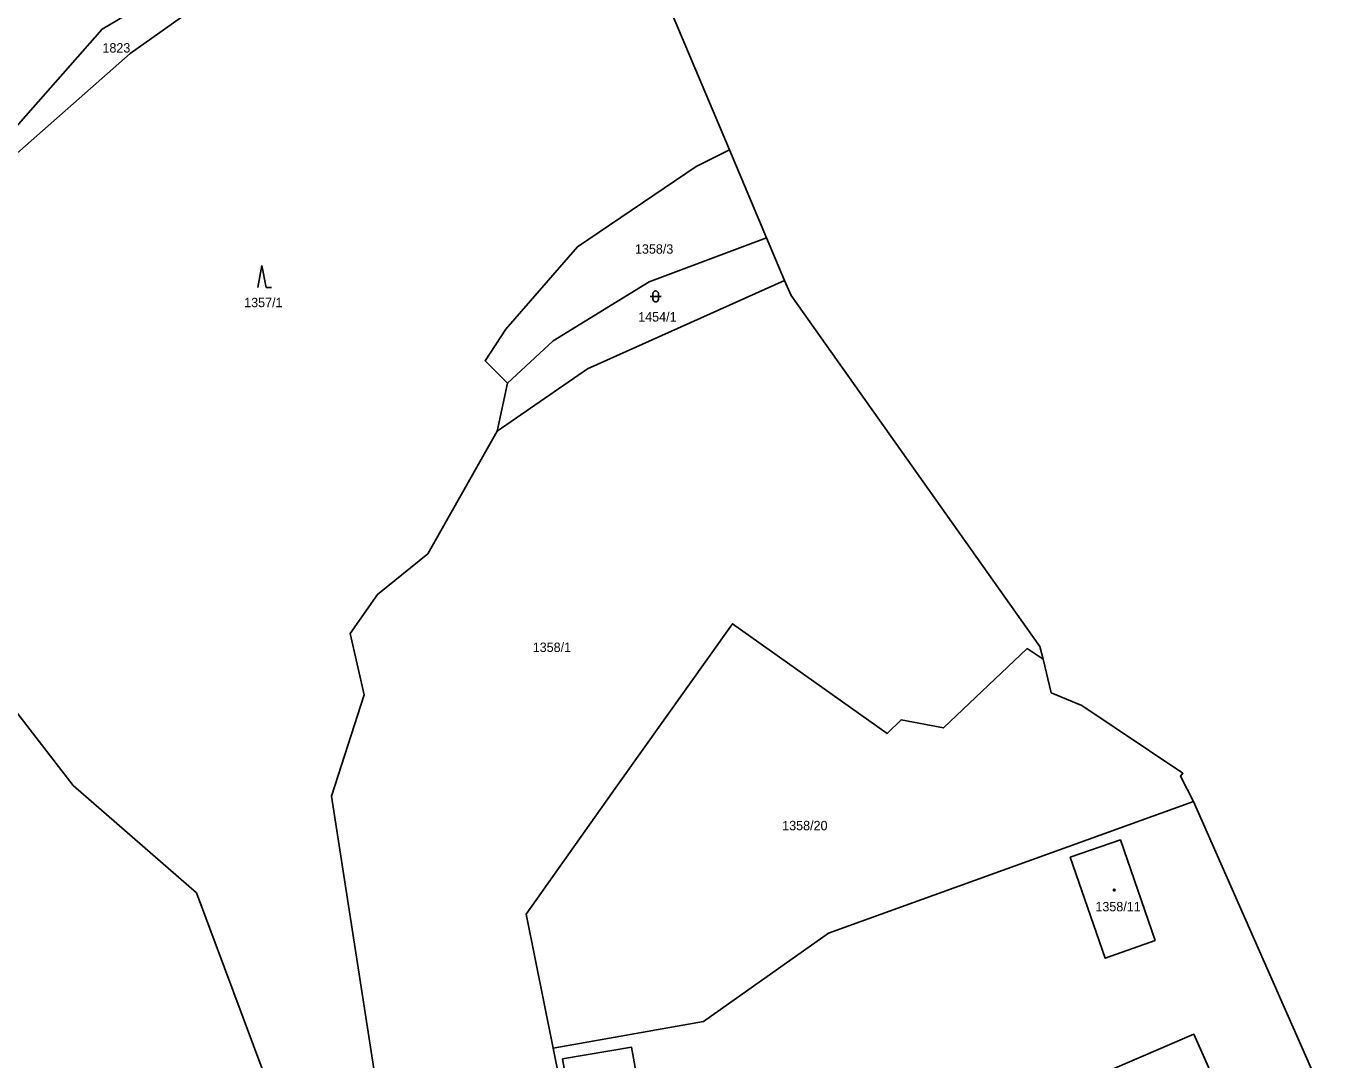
# Model space of a CAD drawing. Extents: x -869103 to -863415, y -1015889 to -1012477.
# Drawn here: x -865129 to -864890.1, y -1014493.4 to -1014306.1 of the extents above; entities that cross this region are included whole.
import ezdxf

# ---------------------------------------------------------------- set-up
doc = ezdxf.new("R2010")
doc.units = 0
for name, color, linetype in [('Hranice katastralního území', 7, 'Continuous'), ('Hranice parcel', 7, 'Continuous'), ('Parcelní čísla', 7, 'Continuous'), ('Značky budov', 7, 'Continuous'), ('Značky kultur', 7, 'Continuous')]:
    doc.layers.add(name, color=color, linetype=linetype)

msp = doc.modelspace()

# ---------------------------------------------------------------- linework, layer by layer
at = {"layer": 'Hranice katastralního území'}
for p, q in [((-865022.04, -1014279.69), (-865001.47, -1014328.45)), ((-865001.47, -1014328.45), (-864994.74, -1014344.42)), ((-864994.74, -1014344.42), (-864991.48, -1014352.14)), ((-864991.48, -1014352.14), (-864990.32, -1014354.89)), ((-864990.32, -1014354.89), (-864945.19, -1014418.53)), ((-864945.19, -1014418.53), (-864944.63, -1014420.83)), ((-864917.36, -1014446.61), (-864861.4, -1014573.31))]:
    msp.add_line(p, q, dxfattribs=at)
msp.add_lwpolyline([(-864944.63, -1014420.83), (-864943.15, -1014426.91), (-864937.57, -1014429.24), (-864919.26, -1014441.49), (-864919.72, -1014442.05), (-864917.36, -1014446.61)], dxfattribs=at)
at = {"layer": 'Hranice parcel'}
for p, q in [((-865022.04, -1014279.69), (-865001.47, -1014328.45)), ((-865001.47, -1014328.45), (-864994.74, -1014344.42)), ((-864994.74, -1014344.42), (-864991.48, -1014352.14)), ((-864991.48, -1014352.14), (-864990.32, -1014354.89)), ((-864990.32, -1014354.89), (-864945.19, -1014418.53)), ((-865043.63, -1014379.48), (-865041.74, -1014370.77)), ((-864945.19, -1014418.53), (-864944.63, -1014420.83)), ((-864917.36, -1014446.61), (-864861.4, -1014573.31))]:
    msp.add_line(p, q, dxfattribs=at)
for points in [[(-865093.56, -1014278.6), (-865095.61, -1014294.89), (-865115.23, -1014306.55), (-865134.96, -1014328.9), (-865137.14, -1014332.24)], [(-865149.38, -1014352.11), (-865132.23, -1014330.45), (-865110.17, -1014311.01), (-865085.11, -1014293.21), (-865083.35, -1014278.96)], [(-865041.74, -1014370.77), (-865045.79, -1014366.69), (-865042.02, -1014360.98), (-865029.05, -1014346.07), (-865007.51, -1014331.46), (-865001.47, -1014328.45)], [(-865041.74, -1014370.77), (-865033.46, -1014363.11), (-865016.02, -1014352.42), (-864994.74, -1014344.42)], [(-865149.38, -1014352.11), (-865151.68, -1014355.99), (-865155.14, -1014384.31), (-865133.61, -1014426.73), (-865120.46, -1014443.73), (-865098.12, -1014463.2), (-865081.04, -1014508.99)], [(-864991.48, -1014352.14), (-865027.22, -1014368.18), (-865043.63, -1014379.48)], [(-865061.32, -1014525), (-865073.67, -1014445.67), (-865067.74, -1014427.31), (-865070.27, -1014416.16), (-865065.32, -1014409.08), (-865056.16, -1014401.74), (-865043.63, -1014379.48)], [(-864944.63, -1014420.83), (-864947.5, -1014418.91), (-864962.66, -1014433.29), (-864970.37, -1014431.8), (-864972.86, -1014434.28), (-865000.95, -1014414.38), (-865021.77, -1014443.68), (-865038.35, -1014467.07), (-865033.44, -1014491.34)], [(-864944.63, -1014420.83), (-864943.15, -1014426.91), (-864937.57, -1014429.24), (-864919.26, -1014441.49), (-864919.72, -1014442.05), (-864917.36, -1014446.61)], [(-865033.44, -1014491.34), (-865006.22, -1014486.52), (-864983.52, -1014470.52), (-864917.36, -1014446.61)], [(-864924.32, -1014471.86), (-864930.59, -1014453.59), (-864939.68, -1014456.73), (-864933.35, -1014475.04), (-864924.32, -1014471.86)], [(-864925.69, -1014571.23), (-864923.99, -1014574.83), (-864916.83, -1014571.52), (-864921.7, -1014561.1), (-864914.23, -1014557.66), (-864925.85, -1014532.95), (-864902.14, -1014522.94), (-864917.28, -1014488.82), (-864948.88, -1014502.4), (-864936.69, -1014531.27), (-864943.5, -1014534.43), (-864953.96, -1014510.03), (-864985.39, -1014523.48), (-864970.94, -1014557.15), (-864938.76, -1014543.34), (-864928.99, -1014564.2), (-864929.71, -1014564.54), (-864929.56, -1014564.81), (-864928.86, -1014564.47), (-864925.82, -1014570.95), (-864926.55, -1014571.29), (-864926.42, -1014571.56), (-864925.69, -1014571.23)], [(-864989.22, -1014569.43), (-864998.88, -1014560.08), (-865020.3, -1014548.11), (-865023.68, -1014545.65), (-865025.77, -1014540.51), (-865027.72, -1014535.62), (-865031.74, -1014524.78), (-865027.2, -1014522.18), (-865033.44, -1014491.34)], [(-865031.73, -1014493.31), (-865026.94, -1014520.73), (-865014.31, -1014518.53), (-865019.23, -1014491.2), (-865031.73, -1014493.31)]]:
    msp.add_lwpolyline(points, dxfattribs=at)
at = {"layer": 'Značky budov'}
msp.add_circle((-864931.7, -1014462.68), 0.175, dxfattribs=at)
at = {"layer": 'Značky kultur'}
for p, q in [((-865086.27, -1014349.44), (-865087.02, -1014353.44)), ((-865085.52, -1014353.44), (-865086.27, -1014349.44)), ((-865085.52, -1014353.44), (-865084.52, -1014353.44)), ((-865015.87, -1014355.04), (-865013.87, -1014355.04)), ((-865015.37, -1014354.54), (-865015.37, -1014355.54)), ((-865014.37, -1014355.54), (-865014.37, -1014354.54))]:
    msp.add_line(p, q, dxfattribs=at)
for centre, start, end in [((-865014.87, -1014354.54), 0, 180), ((-865014.87, -1014355.54), 180, 359.9879)]:
    msp.add_arc(centre, 0.5, start, end, dxfattribs=at)

# ---------------------------------------------------------------- texts
at = {"layer": 'Parcelní čísla'}
for s, p in [('1823', (-865115.18, -1014310.82)), ('1358/3', (-865018.62, -1014347.29)), ('1357/1', (-865089.48, -1014356.99)), ('1454/1', (-865018.03, -1014359.59)), ('1358/1', (-865037.16, -1014419.51)), ('1358/20', (-864991.92, -1014451.84)), ('1358/11', (-864935.13, -1014466.54))]:
    msp.add_text(s, height=1.7, dxfattribs=at).set_placement(p)

doc.saveas('drawing.dxf')
